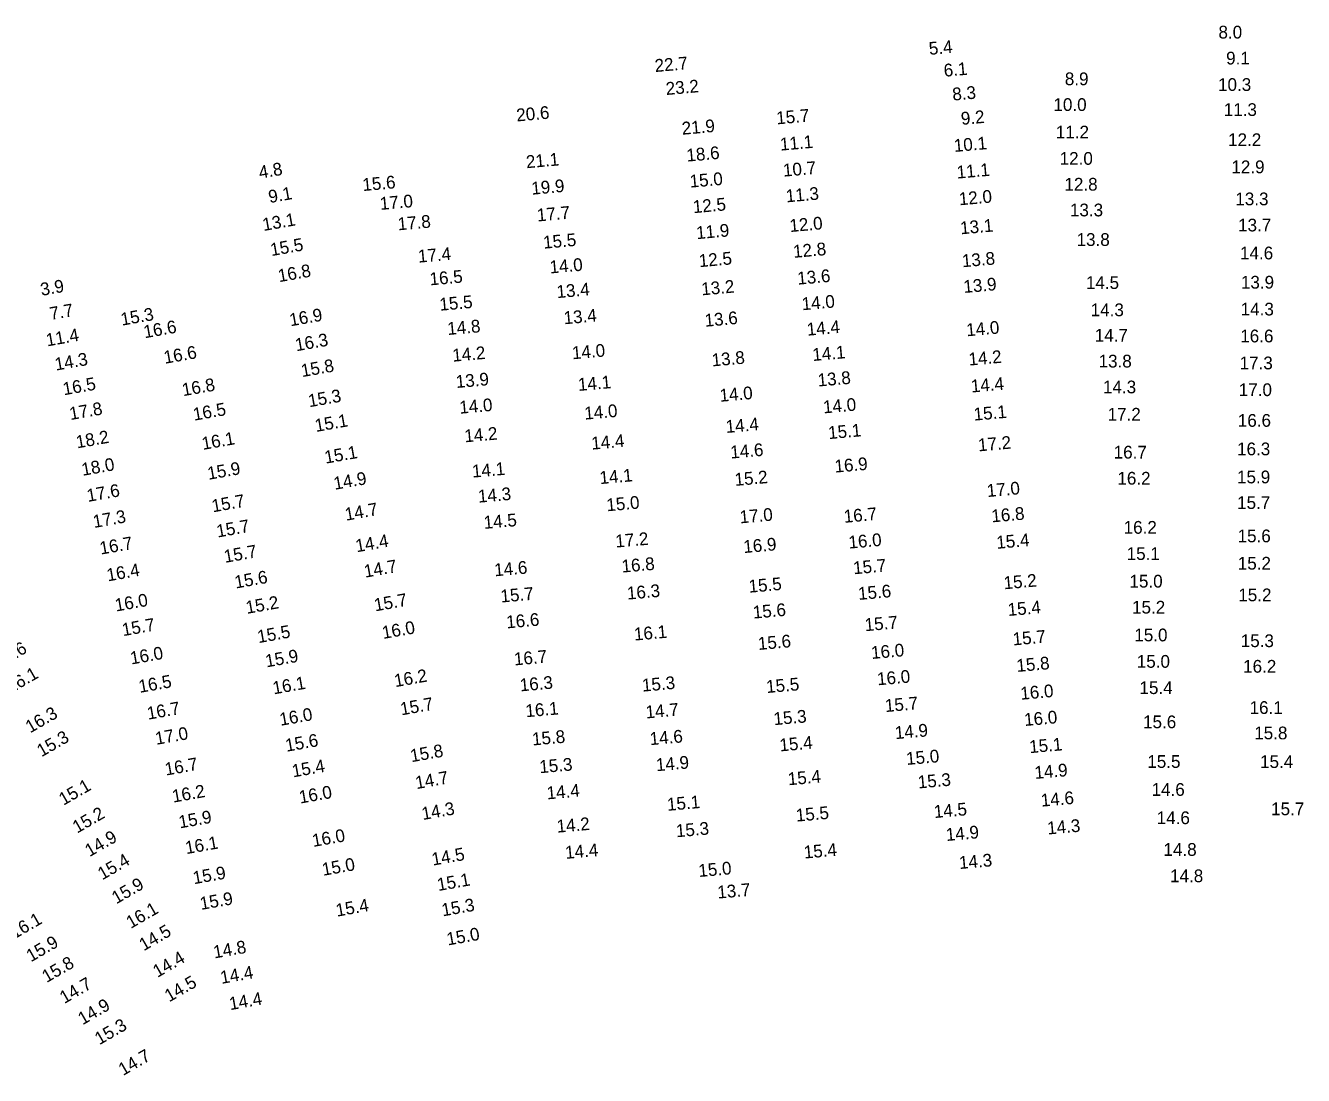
# Model space of a CAD drawing. Extents: x 1023796 to 1112670, y 656573 to 837340.
# Drawn here: x 1031773 to 1032274, y 815706 to 816118 of the extents above; entities that cross this region are included whole.
import ezdxf

# ---------------------------------------------------------------- set-up
doc = ezdxf.new("R2010")
doc.units = 0
doc.layers.add('V-TOPO-SOUN', color=7, linetype='Continuous')

msp = doc.modelspace()

# ---------------------------------------------------------------- texts
at = {"layer": 'V-TOPO-SOUN'}
for s, rotation, p in [('8.0', 360, (1032240.54, 816112.54)), ('5.4', 5, (1032127.13, 816106.11)), ('9.1', 360, (1032243.55, 816102.35)), ('22.7 ', 5, (1032019.57, 816099.37)), ('6.1', 5, (1032132.96, 816097.52)), ('8.9', 360, (1032180.27, 816094.23)), ('10.3 ', 360, (1032240.38, 816091.98)), ('23.2 ', 5, (1032023.91, 816090.36)), ('8.3', 5, (1032136.34, 816088.17)), ('10.0 ', 360, (1032175.8, 816084.12)), ('11.3 ', 360, (1032242.61, 816082.15)), ('20.6 ', 5, (1031965.28, 816079.99)), ('15.7 ', 5, (1032067.27, 816078.84)), ('9.2', 5, (1032139.71, 816078.65)), ('21.9 ', 5, (1032030.19, 816074.78)), ('11.2 ', 360, (1032176.74, 816073.34)), ('11.1 ', 5, (1032068.73, 816068.54)), ('10.1 ', 5, (1032136.94, 816068.02)), ('12.2 ', 360, (1032244.31, 816070.34)), ('21.1 ', 5, (1031969.09, 816061.65)), ('18.6 ', 5, (1032032.03, 816064.23)), ('12.0 ', 360, (1032178.24, 816063)), ('4.8', 10, (1031864.49, 816057.51)), ('10.7 ', 5, (1032069.91, 816058.34)), ('11.1 ', 5, (1032138.04, 816057.57)), ('12.9 ', 360, (1032245.61, 816059.69)), ('15.6 ', 5, (1031904.9, 816052.69)), ('19.9 ', 5, (1031971.17, 816051.26)), ('15.0 ', 5, (1032033.3, 816054.03)), ('12.8 ', 360, (1032180.11, 816052.88)), ('9.1', 10, (1031868.27, 816047.97)), ('11.3 ', 5, (1032071.01, 816048.25)), ('12.0 ', 5, (1032138.91, 816047.1)), ('13.3 ', 360, (1032247.16, 816047.13)), ('17.0 ', 5, (1031911.73, 816045.29)), ('17.7 ', 5, (1031973.35, 816040.75)), ('12.5 ', 5, (1032034.55, 816044.02)), ('13.3 ', 360, (1032182.27, 816042.78)), ('13.1 ', 10, (1031865.93, 816037.02)), ('17.8 ', 5, (1031918.73, 816037.28)), ('12.0 ', 5, (1032072.46, 816036.61)), ('13.1 ', 5, (1032139.41, 816035.72)), ('13.7 ', 360, (1032248.24, 816036.87)), ('11.9 ', 5, (1032035.85, 816033.82)), ('15.5 ', 10, (1031869, 816027.18)), ('15.5 ', 5, (1031975.8, 816030.08)), ('12.8 ', 5, (1032073.87, 816026.49)), ('13.8 ', 360, (1032184.88, 816031.19)), ('17.4 ', 5, (1031926.69, 816024.6)), ('12.5 ', 5, (1032036.89, 816022.84)), ('13.8 ', 5, (1032140.11, 816022.8)), ('14.6 ', 360, (1032249, 816025.91)), ('16.8 ', 10, (1031872, 816016.95)), ('16.5 ', 5, (1031931.25, 816015.7)), ('14.0 ', 5, (1031978.34, 816020.37)), ('13.6 ', 5, (1032075.51, 816015.97)), ('3.9', 10, (1031778.81, 816011.59)), ('13.4 ', 5, (1031981.07, 816010.7)), ('13.2 ', 5, (1032037.85, 816011.78)), ('13.9 ', 5, (1032140.69, 816012.71)), ('14.5 ', 360, (1032188.53, 816014.3)), ('13.9 ', 360, (1032249.35, 816014.44)), ('15.5 ', 5, (1031935.12, 816005.75)), ('14.0 ', 5, (1032077.25, 816005.93)), ('7.7', 10, (1031782.44, 816002.1)), ('15.3 ', 10, (1031810.32, 815999.89)), ('16.9 ', 10, (1031876.49, 815999.64)), ('13.4 ', 5, (1031983.85, 816000.44)), ('14.3 ', 360, (1032190.41, 816003.63)), ('14.3 ', 360, (1032249.26, 816003.91)), ('16.6 ', 10, (1031819.28, 815994.96)), ('14.8 ', 5, (1031938.21, 815996.23)), ('13.6 ', 5, (1032039.16, 815999.47)), ('14.4 ', 5, (1032079.24, 815995.95)), ('14.0 ', 5, (1032141.8, 815995.72)), ('11.4 ', 10, (1031780.98, 815991.75)), ('16.3 ', 10, (1031878.75, 815989.85)), ('14.7 ', 360, (1032192, 815993.64)), ('16.6 ', 360, (1032249.1, 815993.36)), ('16.6 ', 10, (1031827.2, 815984.94)), ('14.2 ', 5, (1031940.18, 815985.76)), ('14.0 ', 5, (1031987.13, 815986.71)), ('14.1 ', 5, (1032081.43, 815986.02)), ('14.3 ', 10, (1031784.45, 815982.27)), ('15.8 ', 10, (1031881.05, 815979.72)), ('13.8 ', 5, (1032041.93, 815983.91)), ('14.2 ', 5, (1032142.7, 815984.24)), ('13.8 ', 360, (1032193.51, 815983.5)), ('17.3 ', 360, (1032248.84, 815982.78)), ('13.9 ', 5, (1031941.54, 815975.44)), ('13.8 ', 5, (1032083.5, 815976.02)), ('16.5 ', 10, (1031787.59, 815972.59)), ('16.8 ', 10, (1031834.36, 815972.24)), ('14.1 ', 5, (1031989.47, 815974.29)), ('14.4 ', 5, (1032143.62, 815973.67)), ('14.3 ', 360, (1032195.23, 815973.37)), ('17.0 ', 360, (1032248.52, 815972.29)), ('15.3 ', 10, (1031883.86, 815967.9)), ('14.0 ', 5, (1031942.93, 815965.35)), ('14.0 ', 5, (1032045.03, 815970.04)), ('14.0 ', 5, (1032085.63, 815965.48)), ('17.8 ', 10, (1031790.18, 815962.87)), ('16.5 ', 10, (1031838.67, 815962.61)), ('14.0 ', 5, (1031991.97, 815963.03)), ('15.1 ', 5, (1032144.7, 815962.64)), ('17.2 ', 360, (1032197.05, 815962.66)), ('15.1 ', 10, (1031886.48, 815958.2)), ('14.4 ', 5, (1032047.43, 815957.8)), ('15.1 ', 5, (1032087.62, 815955.39)), ('16.6 ', 360, (1032248.14, 815960.25)), ('18.2 ', 10, (1031792.76, 815951.76)), ('16.1 ', 10, (1031842.11, 815951.16)), ('14.2 ', 5, (1031944.91, 815954.13)), ('14.4 ', 5, (1031994.7, 815951.26)), ('17.2 ', 5, (1032146.42, 815950.58)), ('15.1 ', 10, (1031890.27, 815945.76)), ('14.6 ', 5, (1032049.24, 815947.76)), ('16.7 ', 360, (1032199.43, 815947.79)), ('16.3 ', 360, (1032247.84, 815949.07)), ('18.0 ', 10, (1031794.93, 815940.99)), ('15.9 ', 10, (1031844.33, 815939.43)), ('14.1 ', 5, (1031947.91, 815940.29)), ('16.9 ', 5, (1032090.13, 815942.25)), ('14.9 ', 10, (1031893.82, 815935.51)), ('14.1 ', 5, (1031997.92, 815937.75)), ('15.2 ', 5, (1032050.91, 815937.05)), ('16.2 ', 360, (1032200.89, 815937.56)), ('15.9 ', 360, (1032247.82, 815938.06)), ('17.6 ', 10, (1031797, 815930.76)), ('14.3 ', 5, (1031950.25, 815930.46)), ('17.0 ', 5, (1032149.86, 815932.67)), ('15.7 ', 10, (1031846.01, 815926.67)), ('15.0 ', 5, (1032000.63, 815927.08)), ('15.7 ', 360, (1032247.86, 815928.01)), ('17.3 ', 10, (1031799.41, 815920.54)), ('14.7 ', 10, (1031898.25, 815923.37)), ('14.5 ', 5, (1031952.48, 815920.19)), ('17.0 ', 5, (1032052.9, 815922.35)), ('16.7 ', 5, (1032093.74, 815922.57)), ('16.8 ', 5, (1032151.66, 815922.74)), ('15.7 ', 10, (1031847.88, 815916.79)), ('16.2 ', 360, (1032203.35, 815918.3)), ('16.7 ', 10, (1031802.04, 815910.1)), ('14.4 ', 10, (1031902.44, 815911.01)), ('17.2 ', 5, (1032004.14, 815912.85)), ('16.9 ', 5, (1032054.35, 815910.7)), ('16.0 ', 5, (1032095.61, 815912.44)), ('15.4 ', 5, (1032153.61, 815912.37)), ('15.6 ', 360, (1032248.05, 815914.94)), ('15.7 ', 10, (1031850.79, 815906.86)), ('15.1 ', 360, (1032204.53, 815908.01)), ('16.4 ', 10, (1031804.81, 815899.58)), ('14.7 ', 10, (1031905.74, 815901.04)), ('14.6 ', 5, (1031956.62, 815901.58)), ('16.8 ', 5, (1032006.57, 815903.04)), ('15.7 ', 5, (1032097.42, 815902.38)), ('15.2 ', 360, (1032248.12, 815904.23)), ('15.6 ', 10, (1031854.99, 815896.79)), ('15.5 ', 5, (1032056.41, 815895.15)), ('15.2 ', 5, (1032156.46, 815896.49)), ('15.0 ', 360, (1032205.63, 815897.19)), ('15.7 ', 5, (1031959.08, 815891.3)), ('16.3 ', 5, (1032008.69, 815892.45)), ('15.6 ', 5, (1032099.36, 815892.31)), ('15.2 ', 360, (1032248.32, 815891.81)), ('16.0 ', 10, (1031808.03, 815887.77)), ('15.2 ', 10, (1031859.37, 815886.85)), ('15.7 ', 10, (1031909.73, 815887.83)), ('15.6 ', 5, (1032058.07, 815884.99)), ('15.4 ', 5, (1032158.06, 815886.02)), ('15.2 ', 360, (1032206.64, 815886.98)), ('16.6 ', 5, (1031961.33, 815881.15)), ('15.7 ', 5, (1032101.95, 815880.05)), ('15.7 ', 10, (1031810.79, 815878.11)), ('15.5 ', 10, (1031863.92, 815875.38)), ('16.0 ', 10, (1031912.83, 815877.01)), ('16.1 ', 5, (1032011.44, 815876.38)), ('15.0 ', 360, (1032207.53, 815876.09)), ('15.6 ', 5, (1032060.06, 815872.69)), ('15.7 ', 5, (1032160.01, 815874.47)), ('15.3 ', 360, (1032249.28, 815873.83)), ('16.6 ', 30, (1031762.25, 815865.47)), ('16.0 ', 10, (1031814.02, 815866.99)), ('15.9 ', 10, (1031867.05, 815865.86)), ('16.7 ', 5, (1031964.36, 815866.63)), ('16.0 ', 5, (1032104.47, 815869.15)), ('15.8 ', 5, (1032161.5, 815864.07)), ('15.0 ', 360, (1032208.5, 815865.73)), ('16.2 ', 360, (1032250.22, 815863.8)), ('16.1 ', 30, (1031766.73, 815855.53)), ('16.5 ', 10, (1031817.34, 815855.87)), ('16.1 ', 10, (1031869.9, 815855.27)), ('16.2 ', 10, (1031917.6, 815858.12)), ('16.3 ', 5, (1031966.64, 815856.45)), ('15.3 ', 5, (1032014.59, 815856.35)), ('15.5 ', 5, (1032063.3, 815855.8)), ('16.0 ', 5, (1032106.82, 815858.83)), ('16.0 ', 5, (1032163.03, 815853.16)), ('15.4 ', 360, (1032209.56, 815855.42)), ('16.7 ', 10, (1031820.62, 815845.34)), ('15.7 ', 10, (1031919.98, 815847.04)), ('16.1 ', 5, (1031968.87, 815846.31)), ('14.7 ', 5, (1032016, 815845.83)), ('15.7 ', 5, (1032109.89, 815848.33)), ('16.1 ', 360, (1032252.75, 815847.61)), ('16.3 ', 30, (1031774.32, 815839.95)), ('16.0 ', 10, (1031872.6, 815842.95)), ('15.3 ', 5, (1032066.18, 815843.2)), ('16.0 ', 5, (1032164.52, 815842.87)), ('15.6 ', 360, (1032210.96, 815842.01)), ('17.0 ', 10, (1031823.83, 815835.48)), ('15.8 ', 5, (1031971.46, 815835.23)), ('14.6 ', 5, (1032017.61, 815835.36)), ('14.9 ', 5, (1032113.79, 815837.72)), ('15.8 ', 360, (1032254.58, 815837.66)), ('15.3 ', 30, (1031778.8, 815830.59)), ('15.6 ', 10, (1031874.88, 815832.76)), ('15.4 ', 5, (1032068.53, 815832.9)), ('15.1 ', 5, (1032166.5, 815832.22)), ('15.8 ', 10, (1031923.91, 815828.67)), ('14.9 ', 5, (1032020.05, 815825.13)), ('15.0 ', 5, (1032118.22, 815827.59)), ('15.5 ', 360, (1032212.63, 815826.46)), ('15.4 ', 360, (1032256.86, 815826.42)), ('16.7 ', 10, (1031827.62, 815823.43)), ('15.4 ', 10, (1031877.47, 815822.71)), ('15.3 ', 5, (1031974.32, 815824.36)), ('14.9 ', 5, (1032168.58, 815822.11)), ('15.1 ', 30, (1031787.41, 815811.58)), ('14.7 ', 10, (1031925.9, 815818.12)), ('15.4 ', 5, (1032071.79, 815819.62)), ('15.3 ', 5, (1032122.79, 815818.37)), ('16.2 ', 10, (1031830.47, 815812.82)), ('16.0 ', 10, (1031880.26, 815812.45)), ('14.4 ', 5, (1031977.18, 815814.09)), ('14.6 ', 5, (1032171.06, 815811.23)), ('14.6 ', 360, (1032214.3, 815815.49)), ('15.2 ', 30, (1031792.77, 815800.66)), ('14.3 ', 10, (1031928.37, 815805.99)), ('15.1 ', 5, (1032024.41, 815809.6)), ('15.5 ', 5, (1032074.94, 815805.36)), ('14.5 ', 5, (1032129.09, 815806.77)), ('15.7 ', 360, (1032261.2, 815807.9)), ('15.9 ', 10, (1031833.05, 815802.71)), ('14.2 ', 5, (1031981.11, 815801.03)), ('14.3 ', 5, (1032173.56, 815800.32)), ('14.6 ', 360, (1032216.31, 815804.39)), ('14.9 ', 30, (1031797.64, 815791.42)), ('16.0 ', 10, (1031885.4, 815795.44)), ('15.3 ', 5, (1032027.9, 815799.23)), ('14.9 ', 5, (1032133.8, 815797.76)), ('16.1 ', 10, (1031835.61, 815792.62)), ('14.4 ', 5, (1031984.43, 815790.76)), ('15.4 ', 5, (1032078.07, 815790.88)), ('14.8 ', 360, (1032218.98, 815791.96)), ('15.4 ', 30, (1031802.66, 815782.34)), ('15.0 ', 10, (1031889.27, 815784.11)), ('14.5 ', 10, (1031932.3, 815788.11)), ('14.3 ', 5, (1032138.97, 815786.77)), ('15.9 ', 10, (1031838.6, 815780.82)), ('15.0 ', 5, (1032036.72, 815783.64)), ('14.8 ', 360, (1032221.55, 815781.62)), ('15.9 ', 30, (1031808.15, 815772.92)), ('15.1 ', 10, (1031934.46, 815778.14)), ('13.7 ', 5, (1032044.15, 815775.18)), ('15.9 ', 10, (1031841.38, 815770.73)), ('16.1 ', 30, (1031813.82, 815763.28)), ('15.4 ', 10, (1031894.7, 815768.09)), ('15.3 ', 10, (1031936.2, 815768.2)), ('16.1 ', 30, (1031768.2, 815759.2)), ('14.5 ', 30, (1031818.9, 815754.5)), ('15.0 ', 10, (1031938.18, 815756.79)), ('15.9 ', 30, (1031774.63, 815750.16)), ('14.8 ', 10, (1031846.62, 815751.7)), ('15.8 ', 30, (1031780.79, 815742.05)), ('14.4 ', 30, (1031824.28, 815744.07)), ('14.4 ', 10, (1031849.39, 815741.72)), ('14.7 ', 30, (1031787.74, 815733.81)), ('14.5 ', 30, (1031828.89, 815734.46)), ('14.9 ', 30, (1031794.91, 815725.48)), ('14.4 ', 10, (1031852.85, 815731.43)), ('15.3 ', 30, (1031801.49, 815717.64)), ('14.7 ', 30, (1031810.79, 815705.58))]:
    msp.add_text(s, height=5, rotation=rotation, dxfattribs=at).set_placement(p)

doc.saveas('drawing.dxf')
